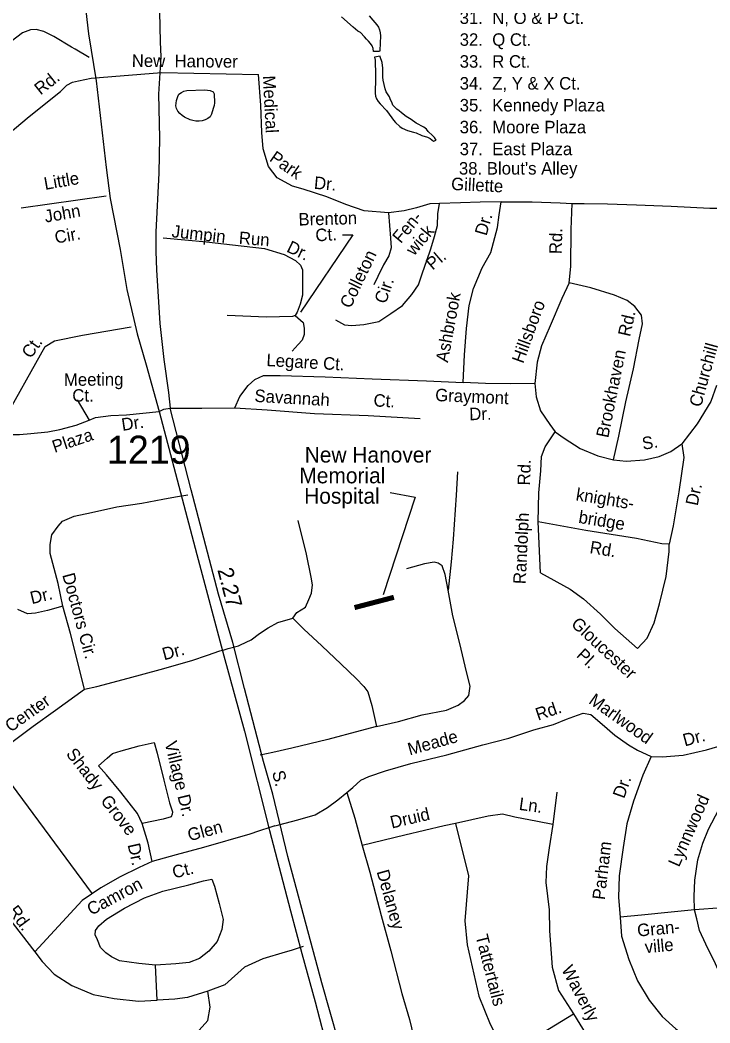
# Model space of a CAD drawing. Extents: x 1945482 to 2853149, y 66427 to 1015778.
# Drawn here: x 2324314 to 2327933, y 165378 to 170642 of the extents above; entities that cross this region are included whole.
import ezdxf

# ---------------------------------------------------------------- set-up
doc = ezdxf.new("R2010")
doc.units = 0
for name, color, linetype in [('Old_Level_10', 7, 'Continuous'), ('Old_Level_11', 7, 'Continuous'), ('Old_Level_17', 7, 'Continuous'), ('Old_Level_22', 7, 'Continuous'), ('Old_Level_32', 7, 'Continuous'), ('Old_Level_35', 7, 'Continuous'), ('Old_Level_60', 7, 'Continuous'), ('Old_Level_8', 7, 'Continuous')]:
    doc.layers.add(name, color=color, linetype=linetype)

msp = doc.modelspace()

# ---------------------------------------------------------------- linework, layer by layer
at = {"layer": 'Old_Level_10'}
msp.add_lwpolyline([(2326005.1, 169514.3), (2326060.7, 169514.3), (2325786, 169109.6)], dxfattribs=at)
at = {"layer": 'Old_Level_22'}
msp.add_lwpolyline([(2326256.7, 168162.4), (2326387, 168137.5), (2326219.4, 167626)], dxfattribs=at)
at = {"layer": 'Old_Level_32'}
for points in [[(2324324.6, 173838.9), (2324342.2, 173663.8), (2324369.5, 173479.4), (2324380.7, 173236.9), (2324412.9, 172960), (2324428.9, 172823.4), (2324464.2, 172560), (2324486.8, 172338.3), (2324509.3, 172092.6), (2324536.5, 171898.2), (2324546.2, 171808.2), (2324568.7, 171560.9), (2324599.2, 171350.4), (2324616.8, 171188.2), (2324631.3, 170934.4), (2324673, 170569.1), (2324713.2, 170323.7), (2324766.1, 169867.5), (2324787, 169705.3), (2324840, 169438.3), (2324875.3, 169227.9), (2324929.2, 168995.9), (2324975.8, 168832.5), (2325044.3, 168586.9)], [(2325043.9, 170765.1), (2325049.5, 170527.1), (2325053.5, 170449), (2325040.7, 170253), (2325045.5, 170023.3), (2325042.3, 169838.6), (2325027.3, 169529.9), (2325026.3, 169426.9), (2325030.1, 169331.5), (2325047.9, 169049.8), (2325068.4, 168861.2), (2325093.8, 168688.1), (2325101.7, 168604.2)], [(2325044.3, 168586.9), (2325069.4, 168600.2), (2325101.7, 168604.2)], [(2325044.3, 168586.9), (2325241.1, 167837.5), (2325383.3, 167304.6), (2325491.5, 166909.8), (2325623.1, 166387.5), (2325733.4, 165967.2), (2325792.8, 165742.2), (2325862.9, 165488.1), (2325930.8, 165227), (2325996.6, 165016.8), (2326081.4, 164764.2), (2326303.8, 164080.2), (2326386.4, 163815.6), (2326472.5, 163556.7), (2326525.6, 163386.5), (2326589.3, 163173.5)], [(2326636, 163184.7), (2326572.3, 163397.9), (2326519.2, 163568.1), (2326433.1, 163826.9), (2326350.5, 164091.6), (2326134.6, 164795.2), (2326047.9, 165069.7), (2325985.5, 165280.9), (2325897.3, 165589.1), (2325719.1, 166252.3), (2325640.4, 166578.4), (2325592.2, 166750.3), (2325491, 167134.2), (2325430, 167375.8), (2325356.2, 167629.6), (2325212.2, 168176.7), (2325101.7, 168604.2)]]:
    msp.add_lwpolyline(points, dxfattribs=at)
at = {"layer": 'Old_Level_35'}
for p, q in [((2324676.8, 170445.6), (2324603.6, 170488.9)), ((2324620.6, 170323), (2324687, 170338)), ((2325063.4, 168127.4), (2325130.1, 168140.5)), ((2325130.1, 168140.5), (2325194, 168149.3)), ((2325298.5, 167308.5), (2325362.6, 167330.6)), ((2325362.6, 167330.6), (2325384.3, 167336.7)), ((2325384.3, 167336.7), (2325406, 167342.9)), ((2325640.3, 166798.3), (2325574.2, 166783.7)), ((2327130.4, 166589.2), (2327108.9, 166420.3)), ((2325629, 166405.4), (2325564.9, 166384.3)), ((2325650.7, 166412.5), (2325629, 166405.4)), ((2325650.7, 166412.5), (2325672.5, 166418.1)), ((2325672.5, 166418.1), (2325738.1, 166435)), ((2325800, 165780.1), (2325735.7, 165758.8)), ((2325032.8, 165498), (2325025.5, 165681.8))]:
    msp.add_line(p, q, dxfattribs=at)
for points in [[(2324603.6, 170488.9), (2324584.8, 170500), (2324492.3, 170556.4), (2324439.4, 170582.2), (2324399, 170592.4), (2324369.1, 170591.2), (2324327.7, 170575.8), (2324199.3, 170478.5), (2324048.1, 170360.6), (2323898.8, 170234.6), (2323822.2, 170155.8), (2323803.3, 170126.8), (2323783.3, 170078.1), (2323751.9, 169958.7), (2323722, 169851.5), (2323703.2, 169770.7)], [(2324687, 170338), (2325056.3, 170367.6)], [(2325056.3, 170367.6), (2325566, 170355.6)], [(2326246.4, 169630.8), (2326120.2, 169641.2), (2326023.8, 169673.3), (2325923.4, 169713.5), (2325798.9, 169753.7), (2325742.7, 169769.8), (2325662.4, 169814), (2325618.2, 169874.3), (2325590.1, 169966.8), (2325582.1, 170051.2), (2325578, 170195.9), (2325566, 170355.6)], [(2324038, 169653.9), (2324065.5, 169713.1), (2324094.2, 169802.2), (2324109, 169882.9), (2324129.2, 169927.7), (2324150.2, 169954.4), (2324229.5, 170023.5), (2324351.4, 170126.5), (2324450.3, 170206.5), (2324526, 170267.6), (2324560.5, 170300.8), (2324590.1, 170316.1), (2324620.6, 170323)], [(2324320.1, 169657.1), (2324766, 169719.8)], [(2325968.9, 169068.2), (2326016.1, 169042), (2326055.5, 169039.4), (2326118.4, 169044.6), (2326197.1, 169060.4), (2326260.1, 169102.4), (2326320.5, 169144.4), (2326370.3, 169202.2), (2326404.4, 169252), (2326425.4, 169315.1), (2326449, 169380.7), (2326470, 169441.1), (2326488.4, 169506.7), (2326504.1, 169564.5), (2326506.7, 169624.9), (2326513.9, 169678.6)], [(2326463.5, 169676.9), (2326393.3, 169657.2), (2326329, 169641.2), (2326246.4, 169630.8)], [(2326513.9, 169678.6), (2326463.5, 169676.9)], [(2326837.4, 169688.6), (2326728.6, 169686.4), (2326624.2, 169682.4), (2326513.9, 169678.6)], [(2326639, 168740.5), (2326645.4, 168884.8), (2326655.7, 169023.4), (2326670.9, 169144.1), (2326693.7, 169232.9), (2326739.3, 169340.8), (2326784, 169422.6), (2326818.8, 169553.9), (2326828.3, 169620.3), (2326837.4, 169688.6)], [(2326837.4, 169688.6), (2326885.7, 169688.5), (2327001.6, 169687.2), (2327147.8, 169683.2), (2327210, 169679.4)], [(2327194.6, 169262.6), (2327203, 169348.9), (2327205.5, 169543.3), (2327210, 169679.4)], [(2327210, 169679.4), (2327274, 169679.9), (2327396.2, 169676.9), (2327548.3, 169672.7), (2327730.7, 169666.2), (2327933.3, 169654.2), (2328065.2, 169655.1), (2328161.6, 169651.1)], [(2326246.4, 169630.8), (2326257.8, 169497.3), (2326261.5, 169446.1), (2326248.7, 169404.1), (2326221.3, 169356.6), (2326190.3, 169296.3), (2326170.2, 169252.4)], [(2325064.7, 169498.3), (2325293, 169477.3), (2325429.4, 169461.6), (2325597.3, 169443.2), (2325699.7, 169411.7), (2325760, 169380.2), (2325786.3, 169356.5), (2325796.8, 169330.3), (2325796.8, 169293.5), (2325796.8, 169199), (2325783.6, 169151.7), (2325767.9, 169109.7), (2325757.4, 169091.3)], [(2327194.6, 169262.6), (2327155.9, 169181), (2327095.3, 169036.8), (2327049.5, 168932.9), (2327027, 168846.1), (2327015.3, 168735.3)], [(2327427.3, 168333.5), (2327454.6, 168458.6), (2327491.4, 168638.3), (2327532.5, 168811.9), (2327562.5, 168965.1), (2327579.3, 169047.8), (2327573.5, 169093.5), (2327539.6, 169138.4), (2327498.2, 169170.6), (2327433.2, 169198.2), (2327307.6, 169237.2), (2327194.6, 169262.6)], [(2325757.4, 169091.3), (2325744.3, 169086.1), (2325607.8, 169083.5), (2325400.6, 169091.3)], [(2325757.4, 169091.3), (2325799.4, 169054.6), (2325804.6, 169025.7), (2325804.6, 168991.6), (2325794.1, 168962.7), (2325773.1, 168939.1), (2325741.7, 168904.9)], [(2324217.5, 168520.1), (2324445.7, 168929.6), (2324495.6, 168958.5), (2324642.5, 168987.4), (2324896.9, 169031.7)], [(2325441.8, 168607.1), (2325467.6, 168666.2), (2325511.3, 168724.1), (2325546.2, 168755.3), (2325591.3, 168777.1), (2325679.2, 168776.7), (2325915.5, 168769.9), (2326162, 168759.7), (2326446.7, 168748.9), (2326639, 168740.5)], [(2327015.3, 168735.3), (2326887.4, 168732.2), (2326755.4, 168735.2), (2326639, 168740.5)], [(2327015.3, 168735.3), (2327022.1, 168663.7), (2327045, 168590.5), (2327093.8, 168518.5), (2327121.5, 168481.6)], [(2327968.2, 168723.2), (2327937.4, 168639.9), (2327865.9, 168523.2), (2327786, 168417.9)], [(2324613.6, 168649.3), (2324677.4, 168542.9)], [(2325101.7, 168604.2), (2325267.4, 168604.9), (2325441.8, 168607.1)], [(2325441.8, 168607.1), (2325610.2, 168595.7), (2325859.1, 168577.7), (2326139.8, 168566.8), (2326412.5, 168551.6)], [(2324677.4, 168542.9), (2324709.6, 168555.3), (2324789.8, 168567.2), (2324872.9, 168570.1), (2325044.3, 168586.9)], [(2323747.2, 168463.1), (2323776.9, 168460.1), (2323806.6, 168463.1), (2323860, 168478), (2323901.6, 168489.9), (2323943.2, 168489.9), (2323987.8, 168489.9), (2324041.2, 168478), (2324070.9, 168463.1), (2324133.3, 168457.2), (2324183.8, 168466.1), (2324311.5, 168466.1), (2324370.9, 168472), (2324460.1, 168481), (2324522.4, 168492.8), (2324608.6, 168516.6), (2324677.4, 168542.9)], [(2327033, 168008), (2327036.1, 168160.2), (2327045.6, 168276.4), (2327050.5, 168350.8), (2327068.6, 168401.4), (2327121.5, 168481.6)], [(2327121.5, 168481.6), (2327168.8, 168447.3), (2327253, 168392.6), (2327344.5, 168354.2), (2327427.3, 168333.5)], [(2327427.3, 168333.5), (2327493.6, 168326.3), (2327589.4, 168334), (2327666.9, 168351.2), (2327727.9, 168377.6), (2327786, 168417.9)], [(2327786, 168417.9), (2327797, 168346.2), (2327770.1, 168165.3), (2327741, 167987.9), (2327718.9, 167890.8)], [(2326609.6, 168271.3), (2326602.3, 168148.9), (2326585.5, 167918.2), (2326576.2, 167797.7), (2326560.1, 167649)], [(2324538.8, 167565.1), (2324514, 167684.3), (2324471.7, 167842.4), (2324471.8, 167888.7), (2324481.9, 167940.9), (2324514.2, 167986.2), (2324537.2, 168011.1), (2324598.2, 168037.4), (2324689.3, 168057.1), (2324822.4, 168086.4), (2324953.6, 168105.7), (2325063.4, 168127.4)], [(2325745.7, 167502.9), (2325766.6, 167531.7), (2325811.3, 167561.3), (2325829.8, 167600.1), (2325842.6, 167634.8), (2325848.8, 167677), (2325841.2, 167718.7), (2325816.5, 167837.9), (2325773.3, 168016)], [(2327044.7, 167741.3), (2327033, 168008)], [(2327718.9, 167890.8), (2327680.7, 167893.6), (2327547.7, 167920.2), (2327281.8, 167963.8), (2327033, 168008)], [(2327553, 167344.3), (2327603.5, 167398.6), (2327641.2, 167477.7), (2327668.7, 167577.4), (2327703, 167721.7), (2327720.2, 167852.3), (2327718.9, 167890.8)], [(2326560.1, 167649), (2326545, 167732.5), (2326529.1, 167777.8), (2326508.5, 167791.1), (2326486.3, 167796.1), (2326436.4, 167788.2), (2326341.6, 167762.5)], [(2327044.7, 167741.3), (2327200.3, 167654.3), (2327270.3, 167603.6), (2327359.7, 167523.1), (2327434.1, 167448.6), (2327553, 167344.3)], [(2326184.4, 166933.8), (2326299.2, 166960.7), (2326423.8, 166995.5), (2326551.2, 167020.5), (2326612.1, 167046.9), (2326645, 167070.2), (2326667.9, 167097), (2326676.2, 167145.6), (2326657.1, 167220.6), (2326621.4, 167369.5), (2326585.4, 167514.2), (2326560.1, 167649)], [(2324538.8, 167565.1), (2324457.6, 167543.9), (2324396.1, 167529.3), (2324354.3, 167525.7), (2324303.5, 167547.9)], [(2324652.2, 167129.5), (2324578.5, 167422.6), (2324538.8, 167565.1)], [(2325470.7, 167362.6), (2325526.1, 167388.2), (2325570.7, 167421.8), (2325615.5, 167451.5), (2325666.5, 167479.8), (2325745.7, 167502.9)], [(2325745.7, 167502.9), (2325803.8, 167445.2), (2325897.5, 167356.7), (2325999.5, 167260.9), (2326078.2, 167185.9), (2326118, 167143.5), (2326139.1, 167116.1), (2326160, 167045.1), (2326184.4, 166933.8)], [(2325406, 167342.9), (2325459.4, 167357.4), (2325470.7, 167362.6)], [(2324652.2, 167129.5), (2324717.6, 167143.9), (2324881.9, 167188.5), (2325050.1, 167233.2), (2325216.3, 167279.8), (2325298.5, 167308.5)], [(2324157.7, 166777.8), (2324271, 166852.2), (2324383.5, 166936.7), (2324500.3, 167019.4), (2324652.2, 167129.5)], [(2326028.1, 166587.6), (2326060.8, 166614.8), (2326101.3, 166652.5), (2326144.5, 166672.3), (2326231.6, 166701.7), (2326364.1, 166739.1), (2326552.3, 166784.6), (2326742.2, 166838.1), (2326878.9, 166873.3), (2327009.2, 166916.6), (2327112.1, 166944.6), (2327181.2, 166973.2), (2327238.2, 166993.6), (2327267.9, 167004.9), (2327308.3, 166996.3), (2327368.3, 166946.8), (2327434.6, 166889.4), (2327506.5, 166838.1), (2327553.6, 166810.1), (2327625.1, 166776.8)], [(2326184.4, 166933.8), (2326099.3, 166910.7), (2325928.8, 166865.9), (2325740.6, 166820.4), (2325640.3, 166798.3)], [(2324954.1, 166425), (2324930, 166478.2), (2324843.6, 166588.7), (2324767.8, 166679.9), (2324725.8, 166728.1), (2324770.5, 166767.9), (2324799.4, 166793), (2324844.8, 166807), (2324939.9, 166832.7), (2325017.4, 166849.9), (2325033.3, 166794.4), (2325069.2, 166651.7), (2325097.8, 166532.8), (2325113.8, 166485.5), (2325112, 166473.3), (2325106.7, 166459.3), (2325065.1, 166447.4), (2324954.1, 166425)], [(2327625.1, 166776.8), (2327683, 166775.2), (2327792.9, 166783.5), (2327915.8, 166812.3), (2328064.1, 166856.2)], [(2324157.7, 166777.8), (2324693.1, 166056.7)], [(2327625.1, 166776.8), (2327580.8, 166679.2), (2327532.3, 166543.1), (2327497, 166423.9), (2327478, 166299.1), (2327457.6, 166149.9), (2327454.3, 166035.9), (2327462.2, 165934.1)], [(2327852.9, 165971.6), (2327850.2, 166041.7), (2327854.6, 166127.9), (2327870.4, 166234.5), (2327895.2, 166321.5), (2327926.1, 166394.6), (2327980.1, 166498.8), (2328055.9, 166607.8), (2328126.5, 166696.6)], [(2325738.1, 166435), (2325771.5, 166443.6), (2325862.4, 166471.1), (2325927.1, 166509.8), (2325981.3, 166549.7), (2326028.1, 166587.6)], [(2326028.1, 166587.6), (2326071.1, 166453.4), (2326109, 166308.9)], [(2327108.9, 166420.3), (2327028.2, 166435.2), (2326909.5, 166458.4), (2326844.9, 166473.9), (2326769.2, 166463), (2326598.3, 166425.1)], [(2325007.9, 166225.3), (2324986.1, 166322.2), (2324954.1, 166425)], [(2326598.3, 166425.1), (2326539.1, 166411.9), (2326333, 166363.7), (2326109, 166308.9)], [(2326598.3, 166425.1), (2326667.1, 166150.6), (2326646.8, 165914.1), (2326659, 165787.8), (2326720.1, 165518.7), (2326781.2, 165371.9), (2326862.7, 165208.8), (2327217.7, 165425.5)], [(2327108.9, 166420.3), (2327089.8, 166297.5), (2327075.6, 166199.1), (2327073.1, 166114.7), (2327090.5, 165971.6), (2327091, 165861.4)], [(2325564.9, 166384.3), (2325520.5, 166369.6), (2325277.1, 166299.9), (2325132.6, 166260.1), (2325007.9, 166225.3)], [(2326109, 166308.9), (2326148.6, 166170.3), (2326209.5, 165942.7), (2326258.9, 165756.6), (2326317.9, 165532.8), (2326357.1, 165396.1), (2326400.1, 165221.9)], [(2325007.9, 166225.3), (2324939.3, 166194.3), (2324839.2, 166144.4), (2324737.4, 166086.6), (2324639.9, 166020.7), (2324391.2, 165751.5)], [(2325025.5, 165681.8), (2324937.2, 165690.2), (2324836.6, 165704.2), (2324793.8, 165724.5), (2324764.7, 165745.4), (2324735.7, 165774.4), (2324720, 165813.8), (2324709.1, 165841.3), (2324710.2, 165863.3), (2324727.2, 165888), (2324767.8, 165923.7), (2324861.4, 165981.2), (2324967.5, 166035.6), (2325064, 166069.3), (2325198.9, 166102.5), (2325276.2, 166123.7), (2325319.7, 166133.6), (2325335, 166096.1), (2325358.6, 166004.8), (2325380, 165921.7), (2325372.2, 165869.5), (2325348.8, 165806.5), (2325304.5, 165754.9), (2325256.2, 165716.9), (2325200.9, 165694.7), (2325131.3, 165688), (2325025.5, 165681.8)], [(2324174.3, 166029.9), (2324391.2, 165751.5)], [(2328329.4, 166016.4), (2328180, 166000.6), (2327996.6, 165983.2), (2327852.9, 165971.6)], [(2327852.9, 165971.6), (2327729.4, 165958.8), (2327574.1, 165944.5), (2327462.2, 165934.1)], [(2327462.2, 165934.1), (2327470.1, 165834.4), (2327507.1, 165711.8), (2327553.6, 165599.7), (2327613.7, 165498), (2327683.1, 165412.8), (2327753.6, 165347.4), (2327858.7, 165269.5), (2327877.1, 165262.3), (2327900.6, 165261.2)], [(2327900.6, 165261.2), (2327924.6, 165272.1), (2327957.3, 165307.5), (2328007.9, 165389.6), (2328041.7, 165449), (2328046.6, 165473.2), (2328043.1, 165511.1), (2328008.3, 165587.5), (2327962.3, 165687.8), (2327912.2, 165791.8), (2327879.2, 165862.7), (2327864.7, 165924.1), (2327852.9, 165971.6)], [(2327091, 165861.4), (2327106.2, 165671.1), (2327139.6, 165548.3), (2327217.7, 165425.5), (2327318, 165263.6), (2327373.8, 165179.9), (2327485.3, 165090.6), (2327667, 164941.3)], [(2324391.2, 165751.5), (2324430.4, 165700.3), (2324493.1, 165634.5), (2324585.4, 165574.2), (2324697.5, 165526.7), (2324808.3, 165507.2), (2324934.9, 165492.2), (2325032.8, 165498)], [(2325735.7, 165758.8), (2325705.2, 165748.8), (2325588.4, 165714), (2325492, 165670.1), (2325387.7, 165578), (2325299.1, 165544.3), (2325192.1, 165512.2), (2325126.4, 165503.7), (2325032.8, 165498)], [(2324891.4, 165129.7), (2324965, 165191.7), (2325009.8, 165228.4), (2325066.8, 165252.9), (2325144.2, 165277.3), (2325237.9, 165322.2), (2325299, 165391.5), (2325311.3, 165460.8), (2325299.1, 165544.3)]]:
    msp.add_lwpolyline(points, dxfattribs=at)
at = {"layer": 'Old_Level_60'}
for points in [[(2326199.7, 170476.8), (2326169.2, 170477.2), (2326166.5, 170492.2), (2326161, 170506.3), (2326152.5, 170519.7), (2326142, 170531), (2326131, 170541.2), (2326121.5, 170553.8), (2326099.5, 170576.3), (2326085.7, 170584.6), (2326061, 170604.6), (2326000.7, 170659.9)], [(2326145.5, 170664.9), (2326165.5, 170641.8), (2326174.7, 170628.8), (2326185.2, 170617.4), (2326194.7, 170605.5), (2326200.7, 170591.6), (2326203.5, 170575.7), (2326204.5, 170559.6), (2326202, 170481.8), (2326199.7, 170476.8)], [(2326483.5, 170006.1), (2326497.2, 170011.2), (2326488.2, 170025), (2326478.5, 170037.1), (2326455.7, 170058), (2326445.7, 170069.8), (2326432.7, 170079.3), (2326391.5, 170100.4), (2326365.7, 170119.5), (2326340, 170136.1), (2326314.5, 170154.9), (2326303, 170164.9), (2326290.5, 170174.3), (2326269.2, 170196.1), (2326264.7, 170210.5), (2326257, 170223.7), (2326251.5, 170238.6), (2326235.2, 170265.9), (2326229.7, 170280.4), (2326219.7, 170326.8), (2326217.7, 170342.2), (2326217.2, 170389.1), (2326213.5, 170420.2), (2326204, 170449.4), (2326203, 170451.9), (2326173.5, 170447), (2326177.7, 170431.4), (2326179.5, 170352.5), (2326179.5, 170320.9), (2326177, 170273.9), (2326177, 170258), (2326179, 170242.9), (2326184.7, 170228), (2326193.5, 170215.4), (2326203.2, 170202.7), (2326236, 170168.2), (2326265, 170129.6), (2326273.2, 170116.8), (2326283.7, 170105.3), (2326305.7, 170084.3), (2326319, 170075.2), (2326347.5, 170062.5), (2326377.7, 170053.2), (2326392.7, 170049.8), (2326422, 170037.1), (2326451.7, 170027.1), (2326465, 170019.9), (2326483.5, 170006.1)], [(2325253.2, 170111.8), (2325237.2, 170112.3), (2325221, 170114.3), (2325206.5, 170118.9), (2325177.2, 170132.1), (2325164.5, 170141.4), (2325152.7, 170151.7), (2325142.7, 170163.8), (2325134.7, 170177.4), (2325131, 170192.1), (2325134.5, 170220.3), (2325141.2, 170240.4), (2325147.7, 170252.8), (2325160.5, 170261.6), (2325174, 170268.1), (2325188.5, 170272.8), (2325282, 170275.4), (2325297, 170274.5), (2325312.5, 170272.5), (2325326.5, 170266.2), (2325333.2, 170254.9), (2325334.2, 170208.1), (2325332.2, 170193.2), (2325328, 170177.9), (2325318.7, 170148.4), (2325312.2, 170133.9), (2325299.5, 170125.3), (2325285.5, 170118.3), (2325269.5, 170113.8), (2325253.2, 170111.8)]]:
    msp.add_lwpolyline(points, dxfattribs=at)

# ---------------------------------------------------------------- texts
at = {"layer": 'Old_Level_10'}
for s, height, p in [('31.  N, O & P Ct.', 65.617, (2326620.5, 170621.9)), ('32.  Q Ct.', 65.62, (2326620.5, 170507)), ('33.  R Ct.', 65.62, (2326620.5, 170392.2)), ('34.  Z, Y & X Ct.', 65.617, (2326620.5, 170277.4)), ('35.  Kennedy Plaza', 65.617, (2326620.5, 170162.5)), ('36.  Moore Plaza', 65.617, (2326620.5, 170047.7)), ('37.  East Plaza', 65.617, (2326620.5, 169932.9)), ("38. Blout's Alley", 65.617, (2326616.5, 169831.2))]:
    msp.add_text(s, height=height, dxfattribs=at).set_placement(p)
for s, height, rotation, p in [('New  Hanover ', 65.617, 359.5266, (2324900.3, 170396.6)), ('Rd.', 65.62, 38.4354, (2324422, 170245.6)), (' Medical ', 65.62, 273.0616, (2325586.5, 170373.8)), (' Park', 65.62, 324.9133, (2325598.3, 169920.1)), ('Little', 65.62, 9.9348, (2324445.8, 169750.5)), ('Dr.', 65.62, 354.9336, (2325854.4, 169756.8)), ('Gillette', 65.62, 357.2202, (2326574.6, 169750.6)), ('John', 65.62, 9.9348, (2324448.1, 169578.7)), ('Brenton ', 65.62, 1.4628, (2325775.7, 169563.3)), ('Fen-', 65.62, 50.0548, (2326311.5, 169465.8)), ('Dr.', 65.62, 73.8194, (2326760.9, 169506.5)), ('Jumpin ', 65.62, 353.8136, (2325107.7, 169502.5)), ('wick ', 65.62, 50.0548, (2326381.6, 169401.2)), ('Cir.', 65.62, 9.9348, (2324501.9, 169468.6)), ('Run', 65.62, 355.5225, (2325460.3, 169467.2)), ('Ct.', 65.62, 3.819, (2325865.7, 169479.7)), ('Rd.', 65.62, 88.4845, (2327155.7, 169413)), ('Dr.', 65.62, 334.1722, (2325707.9, 169428.4)), ('Colleton', 65.62, 64.3041, (2326047.4, 169124.3)), ('Pl.', 65.62, 40.4389, (2326478.3, 169326.3)), ('Cir.', 65.62, 71.0389, (2326233, 169149)), ('Ashbrook', 65.62, 79.5346, (2326558.6, 168841.9)), ('Hillsboro', 65.62, 69.9844, (2326953.4, 168836)), ('Rd.', 65.62, 77.1828, (2327513.7, 168977.1)), ('Ct.', 65.62, 54.404, (2324370.7, 168861.4)), ('Churchill', 65.62, 74.5707, (2327886, 168606.8)), ('Legare Ct.', 65.62, 356.6514, (2325605.3, 168826.3)), ('Brookhaven', 65.62, 78.5218, (2327399.6, 168446)), ('Meeting', 65.62, 0.4635, (2324544.7, 168721.8)), ('Ct.', 65.62, 0.4635, (2324588.7, 168638.7)), ('Savannah', 65.62, 356.6514, (2325542.5, 168638.5)), ('Ct.', 65.62, 356.8224, (2326167.2, 168614.5)), ('Graymont', 65.62, 357.478, (2326491, 168642.4)), ('Dr.', 65.62, 1.3845, (2326671.4, 168541.5)), ('Dr.', 65.62, 8.6226, (2324851.5, 168485.6)), ('Plaza', 65.62, 18.4493, (2324495.5, 168369.6)), ('S.', 65.62, 8.8811, (2327582.4, 168386.4)), ('Rd.', 65.62, 88.3137, (2326989.8, 168198.7)), ('knights-', 65.62, 350.7111, (2327226.8, 168121.8)), ('Dr.', 65.62, 78.2646, (2327868.5, 168089.5)), ('Randolph', 65.62, 87.2758, (2326966.6, 167680.2)), ('bridge', 65.62, 350.7111, (2327240.7, 168003.2)), ('Rd.', 65.62, 350.6829, (2327299.4, 167844.5)), ('Doctors Cir.', 65.617, 285.3573, (2324535.2, 167730.1)), ('Dr.', 65.62, 13.5106, (2324375.9, 167576)), ('Gloucester', 65.62, 317.1499, (2327200.6, 167466.2)), ('Dr.', 65.62, 15.1673, (2325070, 167281.1)), ('Pl.', 65.62, 317.1499, (2327228.3, 167302.6)), ('Center', 65.62, 35.5454, (2324265.1, 166901.4)), ('Marlwood', 65.62, 324.5012, (2327292.5, 167059.1)), ('Rd.', 65.62, 18.827, (2327031.5, 166964.5)), ('Meade', 65.62, 15.6468, (2326358.3, 166782)), ('Dr.', 65.62, 15.0852, (2327801.4, 166829.1)), ('Shady', 65.62, 308.0379, (2324552.5, 166789.2)), ('Village Dr.', 65.617, 283.5464, (2325072.3, 166849)), ('Dr.', 65.62, 70.2081, (2327482.8, 166552.5)), ('Grove', 65.62, 308.0379, (2324733.3, 166542.9)), ('Ln.', 65.62, 352.0385, (2326928.7, 166497)), ('Lynnwood', 65.62, 66.1701, (2327771, 166192.6)), ('Druid', 65.62, 13.1585, (2326264.4, 166398.2)), ('Glen', 65.62, 15.0023, (2325203.1, 166331.5)), ('Dr.', 65.62, 282.7231, (2324878, 166313.6)), ('Parham', 65.62, 83.2685, (2327381.1, 166022)), ('Ct.', 65.62, 13.8767, (2325121.9, 166136)), ('Delaney', 65.62, 285.5243, (2326184.3, 166172.6)), ('Camron', 65.62, 28.0253, (2324687.6, 165940.7)), ('Rd.', 65.62, 306.6839, (2324248.2, 165965)), ('Gran-', 65.62, 5.281, (2327554.5, 165831.1)), ('Tattertails', 65.617, 284.4129, (2326703.1, 165834.2)), ('ville', 65.62, 5.281, (2327594.3, 165744.1)), ('Waverly', 65.62, 297.4668, (2327152.6, 165659.5))]:
    msp.add_text(s, height=height, rotation=rotation, dxfattribs=at).set_placement(p)
at = {"layer": 'Old_Level_11'}
msp.add_text('S.', height=65.62, rotation=284.5861, dxfattribs=at).set_placement((2325635.6, 166694.2))
at = {"layer": 'Old_Level_17'}
msp.add_text('2.27', height=82.02, rotation=284.4847, dxfattribs=at).set_placement((2325349, 167756.6))
at = {"layer": 'Old_Level_22'}
for s, height, p in [('New Hanover', 82.021, (2325807.7, 168319.6)), ('Memorial', 82.02, (2325779.6, 168210.5)), ('Hospital', 82.02, (2325804.7, 168103.4))]:
    msp.add_text(s, height=height, dxfattribs=at).set_placement(p)
msp.add_text('I', height=213.3, rotation=284.6269, dxfattribs=at).set_placement((2326058.9, 167596.7))
at = {"layer": 'Old_Level_8'}
msp.add_text('1219', height=147.64, dxfattribs=at).set_placement((2324770.2, 168313.1))

doc.saveas('drawing.dxf')
